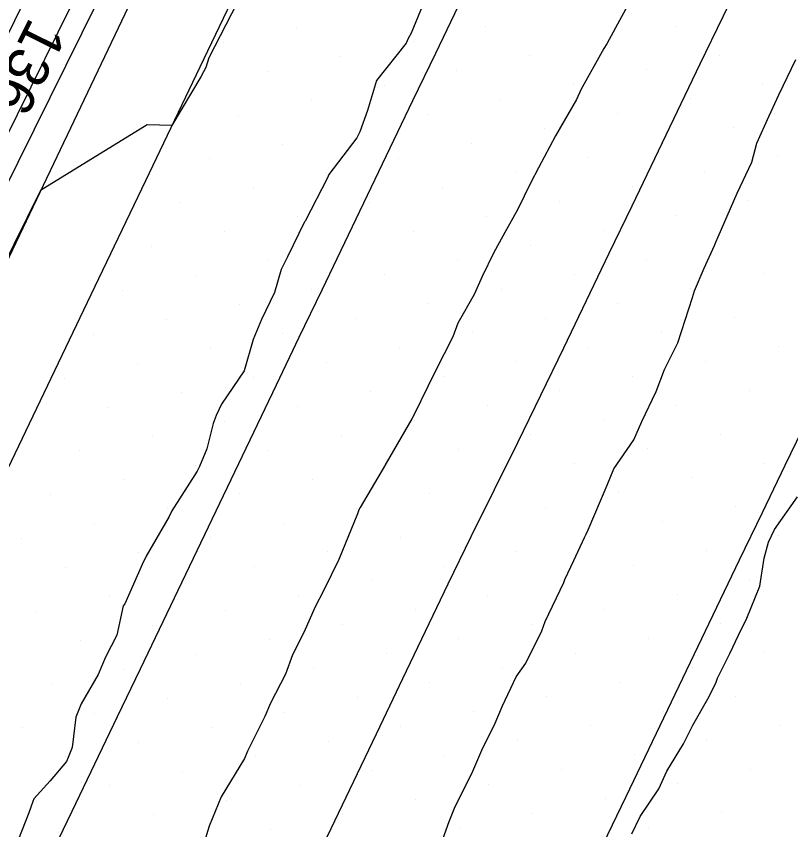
# Model space of a CAD drawing. Extents: x 2354170 to 2357230, y 866100 to 868290.
# Drawn here: x 2355462.9 to 2355499.76, y 866576.03 to 866614.74 of the extents above; entities that cross this region are included whole.
import ezdxf

# ---------------------------------------------------------------- set-up
doc = ezdxf.new("R2010")
doc.units = 0
for name, color, linetype in [('Default', 7, 'Continuous'), ('DTM Contours Minor', 7, 'Continuous'), ('Exist DTM Breakline', 7, 'Continuous'), ('Exist DTM Scan Elevation Point', 7, 'Continuous'), ('Exist Roads EOP', 7, 'Continuous'), ('PH Exist DTM Breakline', 7, 'Continuous')]:
    doc.layers.add(name, color=color, linetype=linetype)

msp = doc.modelspace()

# ---------------------------------------------------------------- linework, layer by layer
at = {"layer": 'Default'}
for points in [[(2355440.24, 866570.383), (2355444.984, 866577.735), (2355454.328, 866597.19), (2355455.523, 866599.118), (2355459.259, 866607.336), (2355465.79, 866620.528), (2355466.74, 866622.627), (2355467.693, 866625.29), (2355476.872, 866643.769), (2355477.996, 866645.192), (2355479.222, 866647.288), (2355488.028, 866663.921), (2355489.809, 866668.853), (2355495.939, 866682.45), (2355499.028, 866689.481), (2355499.39, 866690.163), (2355510.131, 866710.335)], [(2355501.456, 866685.508), (2355493.415, 866667.675), (2355493.384, 866667.587), (2355481.611, 866645.347), (2355481.325, 866644.86), (2355481.064, 866644.529), (2355468.887, 866620.016), (2355468.595, 866619.2), (2355468.304, 866618.556), (2355459.92, 866601.622), (2355458.609, 866598.738), (2355458.19, 866598.062), (2355446.288, 866573.281)], [(2355482.552, 866616.02), (2355481.702, 866613.936), (2355481.559, 866613.679), (2355481.451, 866613.463), (2355480.04, 866611.687), (2355479.62, 866610.259), (2355479.247, 866609.243), (2355479.102, 866608.949), (2355477.784, 866607.202), (2355477.708, 866607.045), (2355476.656, 866604.981), (2355476.626, 866604.953), (2355475.804, 866603.292), (2355475.509, 866602.694), (2355475.195, 866601.592), (2355474.575, 866600.314), (2355474.179, 866599.353), (2355473.746, 866597.865), (2355472.668, 866596.285), (2355472.422, 866595.743), (2355472.273, 866595.357), (2355471.963, 866594.156), (2355471.626, 866593.316), (2355471.514, 866593.088), (2355470.31, 866591.199), (2355470.18, 866590.935), (2355469.075, 866589.045), (2355468.898, 866588.659), (2355468.069, 866586.782), (2355467.984, 866586.689), (2355467.692, 866585.286), (2355467.147, 866584.245), (2355466.797, 866583.417), (2355465.985, 866582.016), (2355465.73, 866581.396), (2355465.562, 866579.949), (2355465.375, 866579.47), (2355465.287, 866579.287), (2355464.51, 866578.36), (2355463.738, 866577.508), (2355463.681, 866577.371), (2355463.505, 866576.84), (2355463.004, 866575.588)], [(2355473.417, 866615.376), (2355472.058, 866612.754), (2355471.916, 866612.296), (2355471.816, 866612.091), (2355471.684, 866611.858), (2355470.306, 866609.534), (2355469.137, 866609.57), (2355464.051, 866606.44), (2355460.251, 866598.766)], [(2355492.202, 866575.836), (2355492.602, 866576.667), (2355493.479, 866577.985), (2355493.864, 866578.825), (2355494.665, 866580.117), (2355495.103, 866581.003), (2355495.811, 866582.259), (2355496.199, 866583.01), (2355496.281, 866583.237), (2355496.866, 866584.411), (2355497.274, 866585.297), (2355497.667, 866586.096), (2355498.291, 866587.621), (2355498.499, 866588.955), (2355498.704, 866589.713), (2355498.981, 866590.318), (2355500.088, 866591.879)]]:
    msp.add_lwpolyline(points, dxfattribs=at)
at = {"layer": 'DTM Contours Minor'}
for points in [[(2355496.719, 866678.061), (2355492.213, 866668.068), (2355491.598, 866666.365), (2355480.815, 866645.994), (2355480.216, 866644.97), (2355479.667, 866644.275), (2355468.489, 866621.774), (2355467.977, 866620.342), (2355467.466, 866619.213), (2355459.7, 866603.527), (2355457.58, 866598.865), (2355456.902, 866597.772), (2355445.854, 866574.766), (2355443.469, 866571.071), (2355443.666, 866570.831), (2355439.099, 866561.255), (2355438.951, 866561.027), (2355438.905, 866560.624), (2355427.749, 866537.187), (2355426.493, 866534.969), (2355425.063, 866531.687), (2355416.731, 866514.173), (2355415.604, 866511.972), (2355409.49, 866498.448)], [(2355492.201, 866615.631), (2355491.112, 866613.626), (2355491.002, 866613.427), (2355490.871, 866613.201), (2355489.777, 866611.24), (2355489.562, 866610.774), (2355488.568, 866609.042), (2355487.753, 866607.53), (2355487.397, 866606.82), (2355486.752, 866605.522), (2355486.239, 866604.588), (2355485.631, 866603.49), (2355485.071, 866602.363), (2355484.694, 866601.495), (2355483.915, 866600.13), (2355483.673, 866599.483), (2355482.843, 866597.842), (2355481.802, 866595.725), (2355481.729, 866595.581), (2355480.504, 866593.472), (2355480.473, 866593.419), (2355480.472, 866593.415), (2355479.269, 866591.37), (2355479.211, 866591.252), (2355479.142, 866591.07), (2355478.252, 866588.888), (2355477.518, 866587.405), (2355477.12, 866586.64), (2355476.591, 866585.412), (2355476.047, 866584.352), (2355475.71, 866583.429), (2355474.999, 866582.048), (2355474.738, 866581.427), (2355473.898, 866579.779), (2355473.765, 866579.424), (2355472.653, 866577.605), (2355472.08, 866576.208), (2355471.84, 866575.424)], [(2355482.656, 866574.07), (2355483.506, 866576.42), (2355483.783, 866577.143), (2355484.585, 866578.703), (2355485.11, 866579.931), (2355485.651, 866580.996), (2355486.049, 866581.926), (2355486.696, 866583.302), (2355487.16, 866583.956), (2355487.908, 866585.498), (2355488.076, 866585.947), (2355488.956, 866587.802), (2355489.009, 866587.941), (2355489.435, 866588.848), (2355489.948, 866589.936), (2355490.019, 866590.097), (2355490.123, 866590.301), (2355491.028, 866592.426), (2355491.335, 866593.211), (2355492.289, 866594.59), (2355492.681, 866595.46), (2355493.358, 866596.881), (2355493.749, 866597.927), (2355494.383, 866599.199), (2355495.087, 866601.362), (2355495.179, 866601.671), (2355495.639, 866602.755), (2355496.132, 866603.824), (2355496.203, 866603.991), (2355496.303, 866604.246), (2355497.212, 866606.321), (2355497.915, 866607.795), (2355498.148, 866608.7), (2355498.739, 866610.005), (2355499.196, 866611.004), (2355499.998, 866612.678)]]:
    msp.add_lwpolyline(points, dxfattribs=at)
at = {"layer": 'Exist DTM Breakline'}
for points in [[(2355476.978, 866574.204), (2355478.059, 866576.458), (2355479.14, 866578.712), (2355480.221, 866580.966), (2355481.301, 866583.221), (2355482.382, 866585.475), (2355483.463, 866587.729), (2355484.554, 866589.979), (2355485.66, 866592.221), (2355486.767, 866594.462), (2355487.873, 866596.704), (2355488.962, 866598.955), (2355490.044, 866601.208), (2355491.127, 866603.462), (2355492.209, 866605.715), (2355493.291, 866607.969), (2355494.374, 866610.222), (2355495.456, 866612.476), (2355496.538, 866614.73), (2355497.621, 866616.983), (2355498.703, 866619.237), (2355499.785, 866621.49)], [(2355463.393, 866572.415), (2355465.562, 866576.921), (2355466.645, 866579.174), (2355467.725, 866581.428), (2355468.806, 866583.683), (2355469.886, 866585.937), (2355470.967, 866588.192), (2355472.048, 866590.446), (2355473.13, 866592.7), (2355474.211, 866594.954), (2355475.292, 866597.208), (2355476.372, 866599.463), (2355477.452, 866601.718), (2355478.531, 866603.972), (2355479.612, 866606.227), (2355480.696, 866608.48), (2355481.78, 866610.732), (2355482.864, 866612.985), (2355483.947, 866615.238)], [(2355500.576, 866595.614), (2355499.487, 866593.363), (2355498.397, 866591.113), (2355497.313, 866588.861), (2355496.232, 866586.606), (2355495.151, 866584.352), (2355494.071, 866582.098), (2355492.989, 866579.844), (2355491.905, 866577.591), (2355490.822, 866575.338)]]:
    msp.add_lwpolyline(points, dxfattribs=at)
at = {"layer": 'Exist DTM Scan Elevation Point'}
for p, q in [((2355476.235, 866614.204), (2355476.235, 866614.204)), ((2355485.249, 866614.236), (2355485.249, 866614.236)), ((2355494.262, 866614.268), (2355494.262, 866614.268)), ((2355472.77, 866613.499), (2355472.77, 866613.499)), ((2355481.784, 866613.53), (2355481.784, 866613.53)), ((2355490.798, 866613.562), (2355490.798, 866613.562)), ((2355496.347, 866612.888), (2355496.347, 866612.888)), ((2355478.32, 866612.825), (2355478.32, 866612.825)), ((2355487.334, 866612.857), (2355487.334, 866612.857)), ((2355474.855, 866612.119), (2355474.855, 866612.119)), ((2355483.869, 866612.151), (2355483.869, 866612.151)), ((2355492.883, 866612.183), (2355492.883, 866612.183)), ((2355480.405, 866611.445), (2355480.405, 866611.445)), ((2355489.419, 866611.477), (2355489.419, 866611.477)), ((2355498.432, 866611.509), (2355498.432, 866611.509)), ((2355476.94, 866610.74), (2355476.94, 866610.74)), ((2355485.954, 866610.772), (2355485.954, 866610.772)), ((2355494.968, 866610.803), (2355494.968, 866610.803)), ((2355473.476, 866610.034), (2355473.476, 866610.034)), ((2355482.49, 866610.066), (2355482.49, 866610.066)), ((2355491.504, 866610.098), (2355491.504, 866610.098)), ((2355488.039, 866609.392), (2355488.039, 866609.392)), ((2355497.053, 866609.424), (2355497.053, 866609.424)), ((2355479.025, 866609.36), (2355479.025, 866609.36)), ((2355475.561, 866608.655), (2355475.561, 866608.655)), ((2355484.575, 866608.687), (2355484.575, 866608.687)), ((2355493.589, 866608.718), (2355493.589, 866608.718)), ((2355472.096, 866607.949), (2355472.096, 866607.949)), ((2355481.11, 866607.981), (2355481.11, 866607.981)), ((2355490.124, 866608.013), (2355490.124, 866608.013)), ((2355499.138, 866608.044), (2355499.138, 866608.044)), ((2355477.646, 866607.275), (2355477.646, 866607.275)), ((2355486.66, 866607.307), (2355486.66, 866607.307)), ((2355495.673, 866607.339), (2355495.673, 866607.339)), ((2355474.181, 866606.57), (2355474.181, 866606.57)), ((2355483.195, 866606.602), (2355483.195, 866606.602)), ((2355492.209, 866606.633), (2355492.209, 866606.633)), ((2355488.745, 866605.928), (2355488.745, 866605.928)), ((2355497.758, 866605.959), (2355497.758, 866605.959)), ((2355470.717, 866605.864), (2355470.717, 866605.864)), ((2355479.731, 866605.896), (2355479.731, 866605.896)), ((2355476.266, 866605.19), (2355476.266, 866605.19)), ((2355485.28, 866605.222), (2355485.28, 866605.222)), ((2355494.294, 866605.254), (2355494.294, 866605.254)), ((2355472.802, 866604.485), (2355472.802, 866604.485)), ((2355481.816, 866604.517), (2355481.816, 866604.517)), ((2355490.83, 866604.548), (2355490.83, 866604.548)), ((2355469.338, 866603.779), (2355469.338, 866603.779)), ((2355478.351, 866603.811), (2355478.351, 866603.811)), ((2355487.365, 866603.843), (2355487.365, 866603.843)), ((2355496.379, 866603.874), (2355496.379, 866603.874)), ((2355474.887, 866603.106), (2355474.887, 866603.106)), ((2355483.901, 866603.137), (2355483.901, 866603.137)), ((2355492.915, 866603.169), (2355492.915, 866603.169)), ((2355480.436, 866602.432), (2355480.436, 866602.432)), ((2355489.45, 866602.463), (2355489.45, 866602.463)), ((2355498.464, 866602.495), (2355498.464, 866602.495)), ((2355471.423, 866602.4), (2355471.423, 866602.4)), ((2355467.958, 866601.694), (2355467.958, 866601.694)), ((2355476.972, 866601.726), (2355476.972, 866601.726)), ((2355485.986, 866601.758), (2355485.986, 866601.758)), ((2355495, 866601.789), (2355495, 866601.789)), ((2355473.508, 866601.021), (2355473.508, 866601.021)), ((2355482.521, 866601.052), (2355482.521, 866601.052)), ((2355491.535, 866601.084), (2355491.535, 866601.084)), ((2355470.043, 866600.315), (2355470.043, 866600.315)), ((2355479.057, 866600.347), (2355479.057, 866600.347)), ((2355488.071, 866600.378), (2355488.071, 866600.378)), ((2355497.085, 866600.41), (2355497.085, 866600.41)), ((2355493.62, 866599.704), (2355493.62, 866599.704)), ((2355466.579, 866599.609), (2355466.579, 866599.609)), ((2355475.593, 866599.641), (2355475.593, 866599.641)), ((2355484.606, 866599.673), (2355484.606, 866599.673)), ((2355472.128, 866598.936), (2355472.128, 866598.936)), ((2355481.142, 866598.967), (2355481.142, 866598.967)), ((2355490.156, 866598.999), (2355490.156, 866598.999)), ((2355499.17, 866599.031), (2355499.17, 866599.031)), ((2355468.664, 866598.23), (2355468.664, 866598.23)), ((2355477.678, 866598.262), (2355477.678, 866598.262)), ((2355486.691, 866598.293), (2355486.691, 866598.293)), ((2355495.705, 866598.325), (2355495.705, 866598.325)), ((2355465.199, 866597.524), (2355465.199, 866597.524)), ((2355474.213, 866597.556), (2355474.213, 866597.556)), ((2355483.227, 866597.588), (2355483.227, 866597.588)), ((2355492.241, 866597.619), (2355492.241, 866597.619)), ((2355470.749, 866596.851), (2355470.749, 866596.851)), ((2355479.763, 866596.882), (2355479.763, 866596.882)), ((2355488.776, 866596.914), (2355488.776, 866596.914)), ((2355497.79, 866596.946), (2355497.79, 866596.946)), ((2355494.326, 866596.24), (2355494.326, 866596.24)), ((2355467.284, 866596.145), (2355467.284, 866596.145)), ((2355476.298, 866596.177), (2355476.298, 866596.177)), ((2355485.312, 866596.208), (2355485.312, 866596.208)), ((2355472.834, 866595.471), (2355472.834, 866595.471)), ((2355481.847, 866595.503), (2355481.847, 866595.503)), ((2355490.861, 866595.534), (2355490.861, 866595.534)), ((2355469.369, 866594.766), (2355469.369, 866594.766)), ((2355478.383, 866594.797), (2355478.383, 866594.797)), ((2355487.397, 866594.829), (2355487.397, 866594.829)), ((2355496.411, 866594.861), (2355496.411, 866594.861)), ((2355465.905, 866594.06), (2355465.905, 866594.06)), ((2355474.919, 866594.092), (2355474.919, 866594.092)), ((2355483.932, 866594.123), (2355483.932, 866594.123)), ((2355492.946, 866594.155), (2355492.946, 866594.155)), ((2355471.454, 866593.386), (2355471.454, 866593.386)), ((2355480.468, 866593.418), (2355480.468, 866593.418)), ((2355489.482, 866593.449), (2355489.482, 866593.449)), ((2355498.496, 866593.481), (2355498.496, 866593.481)), ((2355486.017, 866592.744), (2355486.017, 866592.744)), ((2355495.031, 866592.776), (2355495.031, 866592.776)), ((2355467.99, 866592.681), (2355467.99, 866592.681)), ((2355477.004, 866592.712), (2355477.004, 866592.712)), ((2355464.525, 866591.975), (2355464.525, 866591.975)), ((2355473.539, 866592.007), (2355473.539, 866592.007)), ((2355482.553, 866592.038), (2355482.553, 866592.038)), ((2355491.567, 866592.07), (2355491.567, 866592.07)), ((2355470.075, 866591.301), (2355470.075, 866591.301)), ((2355479.089, 866591.333), (2355479.089, 866591.333)), ((2355488.102, 866591.365), (2355488.102, 866591.365)), ((2355497.116, 866591.396), (2355497.116, 866591.396)), ((2355466.61, 866590.596), (2355466.61, 866590.596)), ((2355475.624, 866590.627), (2355475.624, 866590.627)), ((2355484.638, 866590.659), (2355484.638, 866590.659)), ((2355493.652, 866590.691), (2355493.652, 866590.691)), ((2355463.146, 866589.89), (2355463.146, 866589.89)), ((2355472.16, 866589.922), (2355472.16, 866589.922)), ((2355481.174, 866589.953), (2355481.174, 866589.953)), ((2355490.187, 866589.985), (2355490.187, 866589.985)), ((2355499.201, 866590.017), (2355499.201, 866590.017)), ((2355486.723, 866589.28), (2355486.723, 866589.28)), ((2355495.737, 866589.311), (2355495.737, 866589.311)), ((2355468.695, 866589.216), (2355468.695, 866589.216)), ((2355477.709, 866589.248), (2355477.709, 866589.248)), ((2355465.231, 866588.511), (2355465.231, 866588.511)), ((2355474.245, 866588.542), (2355474.245, 866588.542)), ((2355483.259, 866588.574), (2355483.259, 866588.574)), ((2355492.272, 866588.606), (2355492.272, 866588.606)), ((2355479.794, 866587.868), (2355479.794, 866587.868)), ((2355488.808, 866587.9), (2355488.808, 866587.9)), ((2355497.822, 866587.932), (2355497.822, 866587.932)), ((2355467.316, 866587.131), (2355467.316, 866587.131)), ((2355476.33, 866587.163), (2355476.33, 866587.163)), ((2355485.344, 866587.195), (2355485.344, 866587.195)), ((2355494.357, 866587.226), (2355494.357, 866587.226)), ((2355463.852, 866586.426), (2355463.852, 866586.426)), ((2355472.865, 866586.457), (2355472.865, 866586.457)), ((2355481.879, 866586.489), (2355481.879, 866586.489)), ((2355490.893, 866586.521), (2355490.893, 866586.521)), ((2355478.415, 866585.783), (2355478.415, 866585.783)), ((2355487.429, 866585.815), (2355487.429, 866585.815)), ((2355496.442, 866585.847), (2355496.442, 866585.847)), ((2355469.401, 866585.752), (2355469.401, 866585.752)), ((2355465.937, 866585.046), (2355465.937, 866585.046)), ((2355474.95, 866585.078), (2355474.95, 866585.078)), ((2355483.964, 866585.11), (2355483.964, 866585.11)), ((2355492.978, 866585.141), (2355492.978, 866585.141)), ((2355471.486, 866584.372), (2355471.486, 866584.372)), ((2355480.5, 866584.404), (2355480.5, 866584.404)), ((2355489.514, 866584.436), (2355489.514, 866584.436)), ((2355498.527, 866584.467), (2355498.527, 866584.467)), ((2355468.022, 866583.667), (2355468.022, 866583.667)), ((2355477.035, 866583.698), (2355477.035, 866583.698)), ((2355486.049, 866583.73), (2355486.049, 866583.73)), ((2355495.063, 866583.762), (2355495.063, 866583.762)), ((2355464.557, 866582.961), (2355464.557, 866582.961)), ((2355473.571, 866582.993), (2355473.571, 866582.993)), ((2355482.585, 866583.025), (2355482.585, 866583.025)), ((2355491.599, 866583.056), (2355491.599, 866583.056)), ((2355470.106, 866582.287), (2355470.106, 866582.287)), ((2355479.12, 866582.319), (2355479.12, 866582.319)), ((2355488.134, 866582.351), (2355488.134, 866582.351)), ((2355497.148, 866582.382), (2355497.148, 866582.382)), ((2355466.642, 866581.582), (2355466.642, 866581.582)), ((2355475.656, 866581.613), (2355475.656, 866581.613)), ((2355484.67, 866581.645), (2355484.67, 866581.645)), ((2355493.684, 866581.677), (2355493.684, 866581.677)), ((2355463.178, 866580.876), (2355463.178, 866580.876)), ((2355472.191, 866580.908), (2355472.191, 866580.908)), ((2355481.205, 866580.94), (2355481.205, 866580.94)), ((2355490.219, 866580.971), (2355490.219, 866580.971)), ((2355499.233, 866581.003), (2355499.233, 866581.003)), ((2355468.727, 866580.202), (2355468.727, 866580.202)), ((2355477.741, 866580.234), (2355477.741, 866580.234)), ((2355486.755, 866580.266), (2355486.755, 866580.266)), ((2355495.769, 866580.297), (2355495.769, 866580.297)), ((2355492.304, 866579.592), (2355492.304, 866579.592)), ((2355465.263, 866579.497), (2355465.263, 866579.497)), ((2355474.276, 866579.528), (2355474.276, 866579.528)), ((2355483.29, 866579.56), (2355483.29, 866579.56)), ((2355470.812, 866578.823), (2355470.812, 866578.823)), ((2355479.826, 866578.855), (2355479.826, 866578.855)), ((2355488.84, 866578.886), (2355488.84, 866578.886)), ((2355497.854, 866578.918), (2355497.854, 866578.918)), ((2355467.348, 866578.117), (2355467.348, 866578.117)), ((2355476.361, 866578.149), (2355476.361, 866578.149)), ((2355485.375, 866578.181), (2355485.375, 866578.181)), ((2355494.389, 866578.212), (2355494.389, 866578.212)), ((2355463.883, 866577.412), (2355463.883, 866577.412)), ((2355472.897, 866577.443), (2355472.897, 866577.443)), ((2355481.911, 866577.475), (2355481.911, 866577.475)), ((2355490.925, 866577.507), (2355490.925, 866577.507)), ((2355469.433, 866576.738), (2355469.433, 866576.738)), ((2355478.446, 866576.77), (2355478.446, 866576.77)), ((2355487.46, 866576.801), (2355487.46, 866576.801)), ((2355496.474, 866576.833), (2355496.474, 866576.833)), ((2355483.996, 866576.096), (2355483.996, 866576.096)), ((2355493.01, 866576.127), (2355493.01, 866576.127)), ((2355474.982, 866576.064), (2355474.982, 866576.064))]:
    msp.add_line(p, q, dxfattribs=at)
at = {"layer": 'Exist Roads EOP'}
msp.add_lwpolyline([(2355500.243, 866671.791), (2355497.628, 866666.391), (2355495.017, 866660.989), (2355492.41, 866655.585), (2355489.805, 866650.18), (2355487.204, 866644.773), (2355484.605, 866639.365), (2355482.008, 866633.956), (2355479.413, 866628.547), (2355476.819, 866623.136), (2355474.227, 866617.725), (2355471.636, 866612.313), (2355469.045, 866606.901), (2355466.455, 866601.489), (2355463.862, 866596.078), (2355461.268, 866590.668), (2355458.67, 866585.26), (2355456.068, 866579.853), (2355453.46, 866574.45)], dxfattribs=at)
at = {"layer": 'PH Exist DTM Breakline'}
msp.add_lwpolyline([(2355493.481, 866667.653), (2355482.335, 866644.759), (2355460.278, 866598.533), (2355441.015, 866560.468), (2355418.38, 866513.657), (2355393.36, 866459.386), (2355366.298, 866402.738), (2355340.515, 866350.712), (2355316.886, 866301.426), (2355305.28, 866277.599)], dxfattribs=at)

# ---------------------------------------------------------------- texts
at = {"layer": 'Default'}
msp.add_text('136', height=2, rotation=243.6604, dxfattribs=at).set_placement((2355463.556, 866614.746))

doc.saveas('drawing.dxf')
